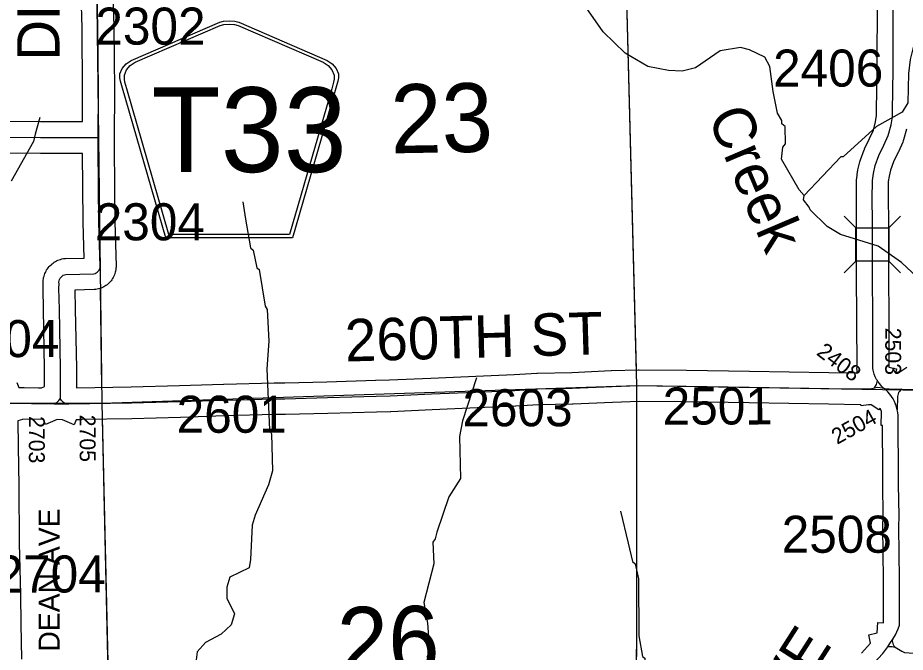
# Model space of a CAD drawing. Extents: x 23.6 to 68.7, y -63 to -29.
# Drawn here: x 36.588 to 38.265, y -50.14 to -48.942 of the extents above; entities that cross this region are included whole.
import ezdxf

# ---------------------------------------------------------------- set-up
doc = ezdxf.new("R2010")
doc.units = 0
for name, color, linetype in [('tdCoHydroRiver', 7, 'Continuous'), ('tdCoHydroTxtLg', 7, 'Continuous'), ('tdCoSecRdNmbr', 7, 'Continuous'), ('tdCoSecRdTxt', 7, 'Continuous'), ('tdCoSecRteBand', 7, 'Continuous'), ('tdCoSecRteCL', 7, 'Continuous'), ('tdCoSectLine', 7, 'Continuous'), ('tdCoSectLinePart', 7, 'Continuous'), ('tdCoSectNmbr', 7, 'Continuous'), ('tdCoShieldCoRte', 7, 'Continuous'), ('tdCoStrucSec', 7, 'Continuous'), ('tdCoSurfGravel', 7, 'Continuous')]:
    doc.layers.add(name, color=color, linetype=linetype)

msp = doc.modelspace()

# ---------------------------------------------------------------- linework, layer by layer
at = {"layer": 'tdCoHydroRiver'}
for points in [[(38.0741, -49.2776), (38.0645, -49.2666), (38.0309, -49.2085), (38.0339, -49.1864), (38.0386, -49.18), (38.0383, -49.1469), (38.032, -49.1422), (38.0319, -49.1359), (38.0239, -49.1217), (38.0157, -49.0808), (38.009, -49.0335), (37.9994, -49.0162), (37.9708, -49.0022), (37.9535, -48.9976), (37.9156, -49.0042), (37.8685, -49.0362), (37.8433, -49.0427), (37.818, -49.0413), (37.7785, -49.0337), (37.7357, -49.0088), (37.6943, -48.9681), (37.6576, -48.9163)], [(38.3112, -48.9268), (38.2817, -48.9902), (38.2741, -49.0203), (38.2711, -49.0471), (38.27, -49.1024), (38.2591, -49.1198), (38.2104, -49.1471), (38.1477, -49.2044), (38.143, -49.2044), (38.0741, -49.2776)], [(36.6301, -49.1298), (36.6209, -49.1615), (36.6179, -49.1757), (36.5758, -49.2502)], [(38.3681, -49.5278), (38.3555, -49.5232), (38.3379, -49.4981), (38.3299, -49.4808), (38.3155, -49.4572), (38.2582, -49.404), (38.2138, -49.3728), (38.1426, -49.3512), (38.1172, -49.3357), (38.0853, -49.3044), (38.0837, -49.2996), (38.0726, -49.2855), (38.0741, -49.2776)], [(37.0134, -49.2893), (37.0184, -49.3224), (37.0283, -49.376), (37.0331, -49.3807), (37.0397, -49.4138), (37.0444, -49.4169), (37.056, -49.4863), (37.0592, -49.4926), (37.0629, -49.5525), (37.0586, -49.6047), (37.0642, -49.7198), (37.0674, -49.7277), (37.0696, -49.7972), (37.0619, -49.8241), (37.0371, -49.8811), (37.0309, -49.9001), (37.0283, -49.9648), (37.0253, -49.9806), (36.9891, -49.9983), (36.983, -50.0173), (36.9831, -50.0378), (36.9976, -50.0677), (36.9914, -50.0882), (36.9726, -50.1058), (36.9427, -50.1218), (36.9271, -50.1393), (36.9241, -50.1646)], [(37.4549, -49.622), (37.4287, -49.7027), (37.4227, -49.7327), (37.4249, -49.8117), (37.403, -49.8466), (37.3799, -49.913), (37.3768, -49.9257), (37.3722, -49.9321), (37.3741, -49.9731), (37.3557, -50.0458), (37.3623, -50.0853), (37.3659, -50.1373), (37.3613, -50.15)], [(37.7269, -49.8739), (37.7415, -49.9338), (37.7497, -49.9685), (37.7545, -49.9732), (37.761, -50.0015), (37.7619, -50.1089), (37.7685, -50.1483), (37.7733, -50.1514), (37.7734, -50.1609), (37.7766, -50.1672), (37.7801, -50.2113), (37.7647, -50.2667), (37.74, -50.3348), (37.6918, -50.4188), (37.6889, -50.4567), (37.6937, -50.4614), (37.6954, -50.4772), (37.6908, -50.4978), (37.666, -50.5516), (37.652, -50.577), (37.6253, -50.5962), (37.5768, -50.6423), (37.541, -50.7168), (37.4805, -50.8483)]]:
    msp.add_lwpolyline(points, dxfattribs=at)
at = {"layer": 'tdCoSecRteBand'}
for points in [[(36.5446, -49.1372), (36.6313, -49.1379), (36.7105, -49.1379), (36.7108, -49.0784), (36.7098, -48.9604), (36.7082, -48.897)], [(36.7682, -48.8955), (36.7698, -48.9591), (36.7698, -48.9593), (36.7698, -48.9596), (36.7708, -49.0781), (36.7708, -49.0783), (36.7708, -49.0785), (36.7704, -49.1682), (36.7703, -49.1868), (36.771, -49.2599), (36.7716, -49.3271), (36.7739, -49.4108), (36.774, -49.4129), (36.7738, -49.4149), (36.7735, -49.4173), (36.7732, -49.42), (36.7725, -49.4225), (36.7718, -49.4249), (36.771, -49.4274), (36.7698, -49.4298), (36.7687, -49.432), (36.7675, -49.4344), (36.766, -49.4365), (36.7645, -49.4385), (36.7629, -49.4406), (36.761, -49.4424), (36.7592, -49.4441), (36.7573, -49.4459), (36.755, -49.4474), (36.753, -49.4487), (36.7508, -49.4502), (36.7483, -49.4512), (36.7461, -49.4522), (36.7436, -49.4532), (36.741, -49.4538), (36.7386, -49.4544), (36.7356, -49.455), (36.7326, -49.4551), (36.6963, -49.4559), (36.697, -49.4917), (36.697, -49.4918), (36.697, -49.4918), (36.699, -49.6035), (36.699, -49.6037), (36.699, -49.6039), (36.6991, -49.6407), (36.8024, -49.639), (36.8941, -49.6364), (36.9773, -49.6338), (36.9774, -49.6338), (36.9774, -49.6338), (37.0725, -49.6313), (37.0729, -49.6313), (37.0733, -49.6313), (37.0927, -49.6313), (37.1723, -49.6291), (37.2644, -49.6263), (37.2645, -49.6263), (37.2646, -49.6263), (37.2909, -49.6258), (37.3685, -49.6222), (37.3685, -49.6222), (37.3686, -49.6222), (37.4682, -49.6179), (37.4682, -49.6179), (37.4683, -49.6179), (37.5259, -49.6155), (37.5692, -49.6128), (37.5698, -49.6127), (37.5705, -49.6127), (37.6351, -49.6114), (37.7097, -49.6082), (37.7098, -49.6082), (37.7099, -49.6082), (37.7608, -49.6064), (37.7615, -49.6064), (37.7622, -49.6064), (37.8517, -49.6073), (37.8518, -49.6073), (37.8519, -49.6073), (37.9709, -49.6091), (37.9709, -49.6091), (37.971, -49.6091), (38.1209, -49.6118), (38.1746, -49.6126), (38.1744, -49.6114), (38.1742, -49.6097), (38.1739, -49.6067), (38.1738, -49.6051), (38.1738, -49.6034), (38.1739, -49.6007), (38.1737, -49.5162), (38.1732, -49.4208), (38.1732, -49.4207), (38.1732, -49.4207), (38.1731, -49.334), (38.1726, -49.2757), (38.1726, -49.2753), (38.1726, -49.2749), (38.1729, -49.2565), (38.1729, -49.2564), (38.1729, -49.2564), (38.1731, -49.2484), (38.1731, -49.2468), (38.1733, -49.2453), (38.1749, -49.232), (38.1751, -49.2303), (38.1755, -49.2287), (38.1791, -49.2135), (38.1796, -49.2116), (38.1803, -49.2098), (38.1874, -49.1914), (38.1878, -49.1903), (38.1883, -49.1892), (38.1975, -49.1698), (38.2047, -49.154), (38.209, -49.1381), (38.2107, -49.1263), (38.2109, -49.1177), (38.2119, -49.039), (38.212, -49.0188), (38.2124, -48.925)], [(38.2674, -49.1521), (38.2619, -49.172), (38.2613, -49.1743), (38.2603, -49.1765), (38.2521, -49.1947), (38.252, -49.195), (38.2519, -49.1953), (38.243, -49.2139), (38.237, -49.2294), (38.2343, -49.241), (38.233, -49.2511), (38.2329, -49.2576), (38.2326, -49.2756), (38.2331, -49.3335), (38.2331, -49.3336), (38.2331, -49.3337), (38.2332, -49.4205), (38.2337, -49.516), (38.2337, -49.516), (38.2337, -49.5161), (38.2339, -49.6009), (38.2339, -49.6012), (38.2339, -49.6014), (38.2485, -49.6049), (38.2466, -49.613), (38.2507, -49.6131), (38.268, -49.6018)], [(36.633, -49.6404), (36.6391, -49.6384), (36.639, -49.6043), (36.637, -49.4929), (36.6362, -49.4529), (36.6362, -49.4523), (36.6362, -49.4516), (36.6363, -49.4444), (36.6362, -49.4426), (36.6361, -49.4401), (36.6365, -49.4376), (36.6368, -49.4349), (36.6371, -49.4324), (36.6379, -49.43), (36.6386, -49.4274), (36.6394, -49.425), (36.6405, -49.4227), (36.6417, -49.4203), (36.6428, -49.418), (36.6443, -49.416), (36.6459, -49.4138), (36.6474, -49.4118), (36.6492, -49.41), (36.6512, -49.4081), (36.653, -49.4064), (36.6551, -49.4049), (36.6573, -49.4034), (36.6594, -49.402), (36.6617, -49.4009), (36.6641, -49.3998), (36.6664, -49.3987), (36.6689, -49.398), (36.6714, -49.3973), (36.675, -49.3964), (36.6787, -49.3963), (36.7135, -49.3955), (36.7116, -49.3285), (36.7116, -49.3282), (36.7116, -49.3279), (36.711, -49.2605), (36.711, -49.2605), (36.711, -49.2605), (36.7104, -49.1979), (36.6311, -49.1979), (36.631, -49.1979), (36.5446, -49.1972)], [(36.5863, -49.6304), (36.5904, -49.6399), (36.6007, -49.64), (36.6007, -49.6401), (36.6274, -49.6404), (36.633, -49.6404)], [(38.1823, -50.1417), (38.1994, -50.123), (38.1995, -50.1228), (38.196, -50.1071), (38.212, -50.1035), (38.2132, -50.0838), (38.224, -50.0845), (38.224, -50.0019), (38.2229, -49.9041), (38.2229, -49.9037), (38.2229, -49.9033), (38.2232, -49.8827), (38.2225, -49.8234), (38.2225, -49.8233), (38.2225, -49.8232), (38.2224, -49.7888), (38.2217, -49.7201), (38.2217, -49.72), (38.2217, -49.7198), (38.2217, -49.7118), (38.2197, -49.7117), (38.22, -49.6858), (38.2199, -49.6855), (38.2189, -49.6825), (38.2176, -49.6796), (38.2173, -49.6791), (38.2154, -49.6821), (38.2007, -49.6725), (38.1992, -49.6725), (38.1956, -49.6726), (38.1815, -49.6747), (38.1812, -49.6727), (38.1808, -49.6727), (38.1805, -49.6727), (38.1801, -49.6727), (38.12, -49.6718), (38.1199, -49.6718), (38.1199, -49.6718), (37.9699, -49.6691), (37.8511, -49.6673), (37.7622, -49.6664), (37.7121, -49.6682), (37.6373, -49.6713), (37.637, -49.6713), (37.6366, -49.6713), (37.5724, -49.6727), (37.5294, -49.6754), (37.5291, -49.6754), (37.5287, -49.6755), (37.4708, -49.6778), (37.3712, -49.6822), (37.2933, -49.6857), (37.293, -49.6857), (37.2926, -49.6857), (37.2661, -49.6863), (37.1741, -49.6891), (37.174, -49.6891), (37.174, -49.6891), (37.0939, -49.6913), (37.0935, -49.6913), (37.0931, -49.6913), (37.0738, -49.6913), (36.9791, -49.6938), (36.8959, -49.6964), (36.8959, -49.6964), (36.8958, -49.6964), (36.8039, -49.699), (36.8037, -49.699), (36.8036, -49.699), (36.7089, -49.7006), (36.7088, -49.7012), (36.6989, -49.7011), (36.6949, -49.7103), (36.6729, -49.7008), (36.663, -49.7007), (36.641, -49.7099), (36.6371, -49.7005), (36.5973, -49.7001), (36.5974, -49.7002), (36.5887, -49.7032), (36.589, -49.7513), (36.5904, -49.8255), (36.5904, -49.8256), (36.5904, -49.8258), (36.5912, -49.9341), (36.5934, -50.0313), (36.5934, -50.0314), (36.5934, -50.0316), (36.5942, -50.0864), (36.5952, -50.1533)]]:
    msp.add_lwpolyline(points, dxfattribs=at)
at = {"layer": 'tdCoSecRteCL'}
for p, q in [((36.5705, -49.6698), (36.6571, -49.6707)), ((36.6571, -49.6707), (36.6792, -49.6709))]:
    msp.add_line(p, q, dxfattribs=at)
for points in [[(36.7404, -49.1681), (36.7408, -49.0784), (36.7398, -48.9599), (36.7382, -48.8962), (36.7362, -48.8005), (36.7349, -48.7205), (36.7351, -48.6659), (36.7339, -48.5852), (36.7328, -48.4824), (36.7332, -48.4656), (36.7327, -48.3973), (36.7329, -48.3651), (36.733, -48.3539), (36.7293, -48.2538), (36.728, -48.1803), (36.7279, -48.1744)], [(38.2124, -49.6271), (38.2108, -49.6246), (38.2084, -49.6199), (38.2063, -49.615), (38.2047, -49.61), (38.2041, -49.607), (38.2038, -49.604), (38.2039, -49.601), (38.2037, -49.5161), (38.2032, -49.4206), (38.2031, -49.3338), (38.2026, -49.2754), (38.2029, -49.257), (38.2031, -49.249), (38.2047, -49.2356), (38.2083, -49.2205), (38.2154, -49.2021), (38.2248, -49.1824), (38.233, -49.1641), (38.2384, -49.1442), (38.2407, -49.1288), (38.2409, -49.1181), (38.2419, -49.0393), (38.242, -49.019), (38.2424, -48.9248)], [(36.4039, -49.1696), (36.432, -49.1696), (36.4531, -49.1689), (36.4824, -49.1684), (36.4989, -49.1677), (36.524, -49.1677), (36.5444, -49.1672), (36.6312, -49.1679), (36.7321, -49.1679), (36.7404, -49.1681)], [(36.669, -49.6599), (36.6691, -49.6559), (36.669, -49.604), (36.667, -49.4924), (36.6662, -49.4522), (36.6663, -49.444), (36.6662, -49.4413), (36.6666, -49.4387), (36.6673, -49.4361), (36.6685, -49.4337), (36.6701, -49.4315), (36.6721, -49.4296), (36.6743, -49.4281), (36.6767, -49.427), (36.6793, -49.4263), (36.7319, -49.4251), (36.7343, -49.4246), (36.7366, -49.4236), (36.7386, -49.4223), (36.7404, -49.4206), (36.7419, -49.4186), (36.743, -49.4164), (36.7437, -49.4141), (36.7439, -49.4116), (36.7416, -49.3276), (36.741, -49.2602), (36.7403, -49.1869), (36.7404, -49.1681)], [(38.2067, -49.6405), (38.2106, -49.6345), (38.2124, -49.6271)], [(38.224, -49.6411), (38.2202, -49.6374), (38.2167, -49.6334), (38.2136, -49.6291), (38.2124, -49.6271)], [(36.6792, -49.6709), (36.6845, -49.671), (36.8031, -49.669), (36.895, -49.6664), (36.9783, -49.6638), (37.0733, -49.6613), (37.0931, -49.6613), (37.1732, -49.6591), (37.2653, -49.6563), (37.2919, -49.6557), (37.3699, -49.6522), (37.4695, -49.6479), (37.5275, -49.6455), (37.5711, -49.6427), (37.636, -49.6413), (37.711, -49.6382), (37.7619, -49.6364), (37.8514, -49.6373), (37.9704, -49.6391), (38.1204, -49.6418), (38.1806, -49.6427), (38.1989, -49.6425), (38.2067, -49.6405)], [(38.2067, -49.6405), (38.2126, -49.6396), (38.2212, -49.6404), (38.224, -49.6411)], [(38.25, -49.6821), (38.2486, -49.6768), (38.2468, -49.6716), (38.2446, -49.6665), (38.242, -49.6617), (38.2391, -49.657), (38.2358, -49.6526), (38.2322, -49.6485), (38.2282, -49.6446), (38.224, -49.6411)], [(38.224, -49.6411), (38.2284, -49.6423), (38.2347, -49.6427), (38.2593, -49.6433)], [(38.2593, -49.6433), (38.2556, -49.6457), (38.2541, -49.6475), (38.2525, -49.6496), (38.2514, -49.6519), (38.2507, -49.6545), (38.2503, -49.6573), (38.25, -49.6821)], [(38.2593, -49.6433), (38.32, -49.6447), (38.4501, -49.647), (38.5601, -49.6488), (38.7255, -49.6522), (38.7851, -49.6526), (38.9772, -49.6492), (39.1724, -49.6465), (39.32, -49.6441), (39.3622, -49.6436)], [(36.6571, -49.6707), (36.6597, -49.6696), (36.662, -49.6682), (36.6642, -49.6665), (36.6661, -49.6645), (36.6677, -49.6623), (36.669, -49.6599)], [(36.6792, -49.6709), (36.6768, -49.6699), (36.6746, -49.6685), (36.6726, -49.6667), (36.671, -49.6647), (36.6698, -49.6624), (36.669, -49.6599)], [(38.2413, -50.1156), (38.2468, -50.107), (38.2519, -50.096), (38.2542, -50.0892), (38.254, -50.0855), (38.254, -50.0018), (38.2529, -49.9038), (38.2532, -49.8827), (38.2525, -49.8231), (38.2524, -49.7885), (38.2517, -49.7198), (38.2517, -49.6984), (38.2516, -49.6929), (38.251, -49.6875), (38.25, -49.6821)], [(38.2318, -50.1298), (38.2341, -50.1267), (38.2361, -50.1236), (38.2413, -50.1156)], [(38.2459, -50.1306), (38.2442, -50.1284), (38.2429, -50.1261), (38.2419, -50.1236), (38.2413, -50.121), (38.2411, -50.1183), (38.2413, -50.1156)], [(37.6883, -50.9587), (37.696, -50.9432), (37.7391, -50.8769), (37.7981, -50.7853), (37.8386, -50.722), (37.8634, -50.6839), (37.8856, -50.6489), (37.9241, -50.589), (37.9569, -50.5382), (37.9857, -50.4938), (38.0378, -50.4126), (38.051, -50.3917), (38.0875, -50.3322), (38.1253, -50.2732), (38.1643, -50.2107), (38.1769, -50.1907), (38.1828, -50.1844), (38.2042, -50.1622), (38.2225, -50.1422), (38.2318, -50.1298)], [(38.2318, -50.1298), (38.2346, -50.1291), (38.2375, -50.1289), (38.2403, -50.1291), (38.2431, -50.1296), (38.2459, -50.1306)], [(38.2459, -50.1306), (38.2585, -50.1381), (38.2638, -50.1407)]]:
    msp.add_lwpolyline(points, dxfattribs=at)
at = {"layer": 'tdCoSectLine'}
for points in [[(37.7317, -48.6417), (37.7573, -49.6365)], [(36.7347, -48.6688), (36.747, -49.6699)], [(36.747, -49.6699), (37.7573, -49.6365)], [(37.7573, -49.6365), (37.7564, -50.6311)], [(37.7573, -49.6365), (38.7634, -49.6525)], [(35.7513, -49.6695), (36.747, -49.6699)], [(36.747, -49.6699), (36.7702, -50.6749)]]:
    msp.add_lwpolyline(points, dxfattribs=at)
at = {"layer": 'tdCoSectLinePart'}
for points in [[(37.7317, -48.6417), (37.7565, -49.6066)], [(36.7443, -49.4526), (36.7466, -49.6399)], [(37.7573, -49.6666), (37.7564, -50.6311)], [(36.7477, -49.6992), (36.7613, -50.2913)]]:
    msp.add_lwpolyline(points, dxfattribs=at)
at = {"layer": 'tdCoShieldCoRte'}
for points in [[(36.868, -49.3574), (36.7861, -49.0745), (36.7822, -49.0613), (36.7814, -49.0554), (36.7814, -49.0476), (36.7857, -49.0373), (36.793, -49.0288), (36.8025, -49.0222), (36.9698, -48.9498), (36.9773, -48.9482), (36.9878, -48.9473), (36.9982, -48.9482), (37.0057, -48.9498), (37.173, -49.0222), (37.1825, -49.0288), (37.1898, -49.0373), (37.1941, -49.0476), (37.1941, -49.0554), (37.1933, -49.0613), (37.1895, -49.0745), (37.1075, -49.3574)], [(36.8739, -49.351), (36.7941, -49.0758), (36.7904, -49.0631), (36.7897, -49.0575), (36.7897, -49.05), (36.7938, -49.0401), (36.8008, -49.0319), (36.8099, -49.0255), (36.9705, -48.9561), (36.9777, -48.9545), (36.9878, -48.9536), (36.9978, -48.9545), (37.005, -48.9561), (37.1656, -49.0255), (37.1748, -49.0319), (37.1817, -49.0401), (37.1858, -49.05), (37.1858, -49.0575), (37.1851, -49.0631), (37.1814, -49.0758), (37.1017, -49.351)]]:
    msp.add_lwpolyline(points, close=True, dxfattribs=at)
at = {"layer": 'tdCoStrucSec'}
for p, q in [((38.1714, -49.3387), (38.1493, -49.3166)), ((38.234, -49.3386), (38.2561, -49.3164)), ((38.1716, -49.4013), (38.1495, -49.4235)), ((38.2342, -49.4012), (38.2563, -49.4233))]:
    msp.add_line(p, q, dxfattribs=at)
msp.add_lwpolyline([(38.1716, -49.4013), (38.1714, -49.3387), (38.234, -49.3386), (38.2342, -49.4012)], close=True, dxfattribs=at)
at = {"layer": 'tdCoSurfGravel'}
for points in [[(36.669, -49.6599), (36.6691, -49.6559), (36.669, -49.604), (36.667, -49.4924), (36.6662, -49.4522), (36.6663, -49.444), (36.6662, -49.4413), (36.6666, -49.4387), (36.6673, -49.4361), (36.6685, -49.4337), (36.6701, -49.4315), (36.6721, -49.4296), (36.6743, -49.4281), (36.6767, -49.427), (36.6793, -49.4263), (36.7319, -49.4251), (36.7343, -49.4246), (36.7366, -49.4236), (36.7386, -49.4223), (36.7404, -49.4206), (36.7419, -49.4186), (36.743, -49.4164), (36.7437, -49.4141), (36.7439, -49.4116), (36.7416, -49.3276), (36.741, -49.2602), (36.7403, -49.1869), (36.7404, -49.1681), (36.7408, -49.0784), (36.7398, -48.9599), (36.7382, -48.8962)], [(38.2047, -49.61), (38.2041, -49.607), (38.2038, -49.604), (38.2039, -49.601), (38.2037, -49.5161), (38.2032, -49.4206), (38.2031, -49.3338), (38.2026, -49.2754), (38.2029, -49.257), (38.2031, -49.249), (38.2047, -49.2356), (38.2083, -49.2205), (38.2154, -49.2021), (38.2248, -49.1824), (38.233, -49.1641), (38.2384, -49.1442), (38.2407, -49.1288), (38.2409, -49.1181), (38.2419, -49.0393), (38.242, -49.019), (38.2424, -48.9248)], [(36.4039, -49.1696), (36.432, -49.1696), (36.4531, -49.1689), (36.4824, -49.1684), (36.4989, -49.1677), (36.524, -49.1677), (36.5444, -49.1672), (36.6312, -49.1679), (36.7321, -49.1679), (36.7404, -49.1681)], [(38.224, -49.6411), (38.2202, -49.6374), (38.2167, -49.6334), (38.2136, -49.6291), (38.2124, -49.6271), (38.2108, -49.6246), (38.2084, -49.6199), (38.2063, -49.615), (38.2047, -49.61), (38.2047, -49.61)], [(38.2067, -49.6405), (38.2106, -49.6345), (38.2124, -49.6271)], [(36.5705, -49.6698), (36.6571, -49.6707), (36.6792, -49.6709), (36.6845, -49.671), (36.8031, -49.669), (36.895, -49.6664), (36.9783, -49.6638), (37.0733, -49.6613), (37.0931, -49.6613), (37.1732, -49.6591), (37.2653, -49.6563), (37.2919, -49.6557), (37.3699, -49.6522), (37.4695, -49.6479), (37.5275, -49.6455), (37.5711, -49.6427), (37.636, -49.6413), (37.711, -49.6382), (37.7619, -49.6364), (37.8514, -49.6373), (37.9704, -49.6391), (38.1204, -49.6418), (38.1806, -49.6427), (38.1989, -49.6425), (38.2067, -49.6405), (38.2126, -49.6396), (38.2212, -49.6404), (38.224, -49.6411), (38.2284, -49.6423), (38.2347, -49.6427), (38.2593, -49.6433), (38.32, -49.6447)], [(38.2361, -50.1236), (38.2413, -50.1156), (38.2468, -50.107), (38.2519, -50.096), (38.2542, -50.0892), (38.254, -50.0855), (38.254, -50.0018), (38.2529, -49.9038), (38.2532, -49.8827), (38.2525, -49.8231), (38.2524, -49.7885), (38.2517, -49.7198), (38.2517, -49.6984), (38.2516, -49.6929), (38.251, -49.6875), (38.25, -49.6821), (38.2486, -49.6768), (38.2468, -49.6716), (38.2446, -49.6665), (38.242, -49.6617), (38.2391, -49.657), (38.2358, -49.6526), (38.2322, -49.6485), (38.2282, -49.6446), (38.224, -49.6411)], [(38.2593, -49.6433), (38.2556, -49.6457), (38.2541, -49.6475), (38.2525, -49.6496), (38.2514, -49.6519), (38.2507, -49.6545), (38.2503, -49.6573), (38.25, -49.6821)], [(36.6571, -49.6707), (36.6597, -49.6696), (36.662, -49.6682), (36.6642, -49.6665), (36.6661, -49.6645), (36.6677, -49.6623), (36.669, -49.6599)], [(36.6792, -49.6709), (36.6768, -49.6699), (36.6746, -49.6685), (36.6726, -49.6667), (36.671, -49.6647), (36.6698, -49.6624), (36.669, -49.6599)], [(38.2459, -50.1306), (38.2442, -50.1284), (38.2429, -50.1261), (38.2419, -50.1236), (38.2413, -50.121), (38.2411, -50.1183), (38.2413, -50.1156)], [(37.6883, -50.9587), (37.696, -50.9432), (37.7391, -50.8769), (37.7981, -50.7853), (37.8386, -50.722), (37.8634, -50.6839), (37.8856, -50.6489), (37.9241, -50.589), (37.9569, -50.5382), (37.9857, -50.4938), (38.0378, -50.4126), (38.051, -50.3917), (38.0875, -50.3322), (38.1253, -50.2732), (38.1643, -50.2107), (38.1769, -50.1907), (38.1828, -50.1844), (38.2042, -50.1622), (38.2225, -50.1422), (38.2318, -50.1298), (38.2341, -50.1267), (38.2361, -50.1236)], [(38.2318, -50.1298), (38.2346, -50.1291), (38.2375, -50.1289), (38.2403, -50.1291), (38.2431, -50.1296), (38.2459, -50.1306), (38.2585, -50.1381), (38.2638, -50.1407), (38.2725, -50.1414), (38.3256, -50.1429), (38.4158, -50.1445), (38.4588, -50.1455), (38.5418, -50.147), (38.6028, -50.1483), (38.6756, -50.1504), (38.7264, -50.1511), (38.7502, -50.1511)]]:
    msp.add_lwpolyline(points, dxfattribs=at)

# ---------------------------------------------------------------- texts
at = {"layer": 'tdCoHydroTxtLg'}
msp.add_text('Creek', height=0.08, rotation=293.0674, dxfattribs=at).set_placement((37.8906, -49.1282))
at = {"layer": 'tdCoSecRdNmbr'}
for s, height, rotation, p in [('2302', 0.07, 0.0289, (36.7349, -48.9925)), ('2406', 0.07, 0.0299, (38.0153, -49.0718)), ('2304', 0.07, 0.0287, (36.7337, -49.3621)), ('2204', 0.07, 0.0287, (36.4588, -49.5828)), ('2503', 0.03, 270.0277, (38.2272, -49.5272)), ('2408', 0.03, 323.0292, (38.0955, -49.5771)), ('2603', 0.07, 0.0294, (37.4284, -49.7133)), ('2501', 0.07, 0.0297, (37.8067, -49.71)), ('2601', 0.07, 0.029, (36.8885, -49.7256)), ('2703', 0.03, 270.0265, (36.6093, -49.694)), ('2705', 0.03, 270.0266, (36.7053, -49.6914)), ('2504', 0.03, 29.0292, (38.1362, -49.7485)), ('2508', 0.07, 0.0299, (38.0316, -49.9522)), ('2704', 0.07, 0.0288, (36.5463, -50.0273))]:
    msp.add_text(s, height=height, rotation=rotation, dxfattribs=at).set_placement(p)
at = {"layer": 'tdCoSecRdTxt'}
for s, height, rotation, p in [('DEAN AVE', 0.08, 90, (36.6672, -49.023)), ('260TH ST', 0.08, 1.6609, (37.2074, -49.5911)), ('DEAN AVE', 0.04, 90, (36.6676, -50.1389)), ('FORD AVE', 0.08, 57.3466, (37.8324, -50.5872))]:
    msp.add_text(s, height=height, rotation=rotation, dxfattribs=at).set_placement(p)
at = {"layer": 'tdCoSectNmbr'}
for s, rotation, p in [('23', 1.0293, (37.2935, -49.1979)), ('26', 1.0292, (37.1927, -50.1853))]:
    msp.add_text(s, height=0.13, rotation=rotation, dxfattribs=at).set_placement(p)
at = {"layer": 'tdCoShieldCoRte'}
msp.add_text('T33', height=0.16, dxfattribs=at).set_placement((36.8411, -49.2331))

doc.saveas('drawing.dxf')
